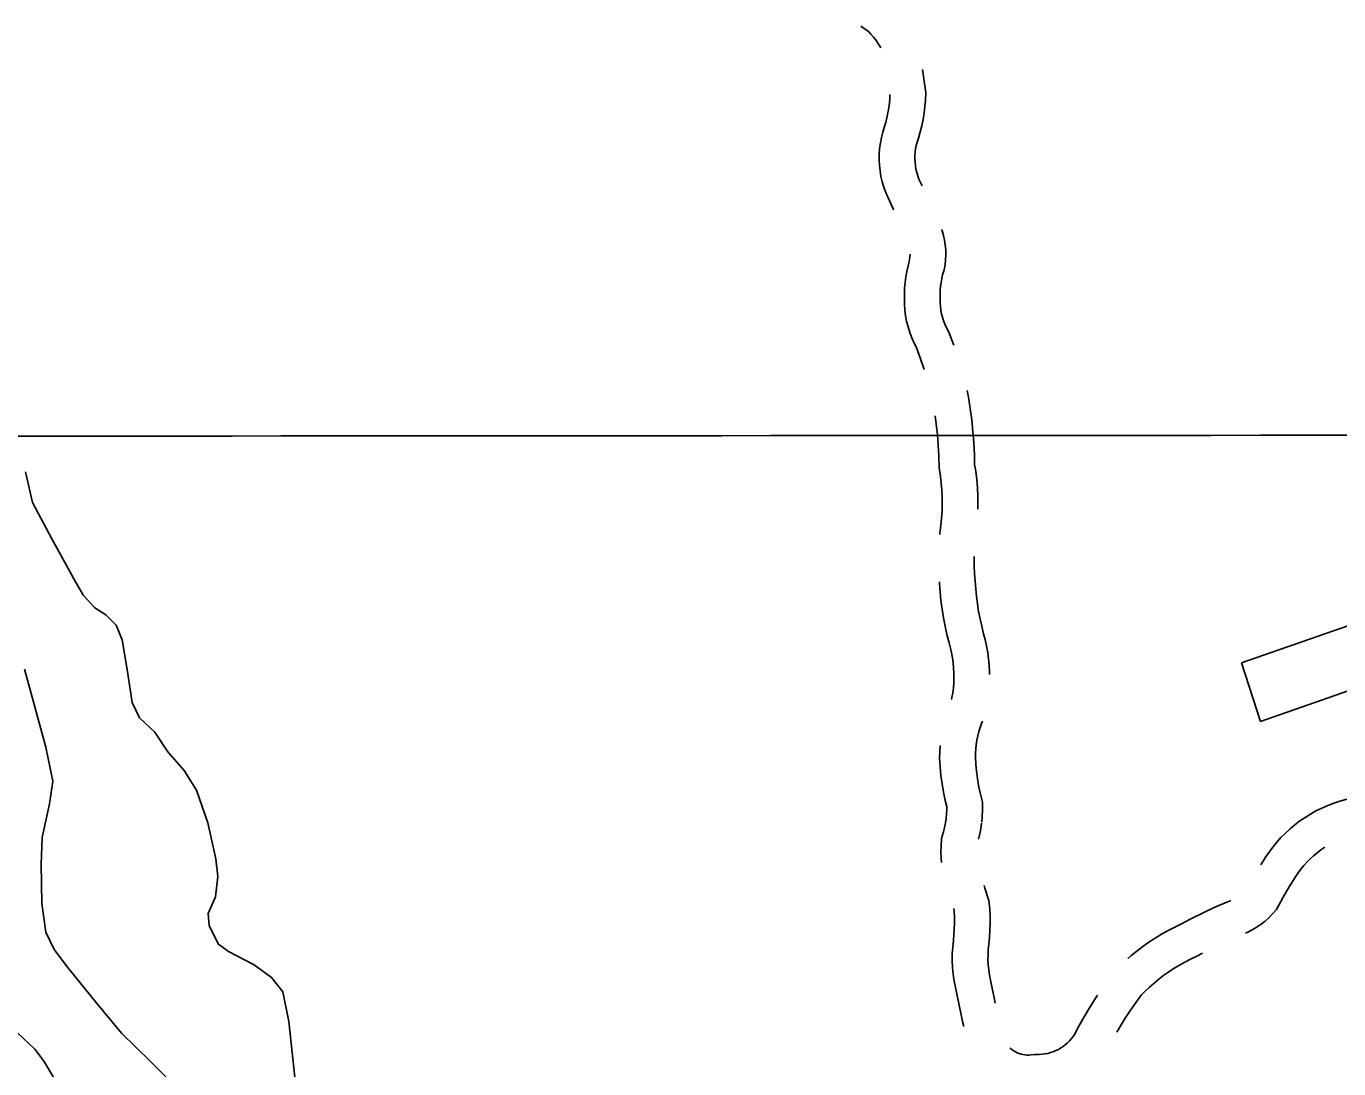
# Model space of a CAD drawing. Extents: x 3297772 to 3335630, y 634068 to 659439.
# Drawn here: x 3305936 to 3307038, y 648010 to 648885 of the extents above; entities that cross this region are included whole.
import ezdxf

# ---------------------------------------------------------------- set-up
doc = ezdxf.new("R2010")
doc.units = 0
for name, color, linetype in [('V-BLDG-OTLN', 7, 'Continuous'), ('V-GRID-MAJR', 7, 'Continuous'), ('V-ROAD-CNTR', 7, 'Continuous'), ('V-TOPO-SHOR', 7, 'Continuous')]:
    doc.layers.add(name, color=color, linetype=linetype)

msp = doc.modelspace()

# ---------------------------------------------------------------- linework, layer by layer
at = {"layer": 'V-BLDG-OTLN'}
msp.add_lwpolyline([(3306956.285, 648350.9670000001), (3307077.881, 648393.26), (3307101.324, 648325.858), (3307075.608, 648316.931), (3307069.161, 648335.4230000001), (3306972.44, 648301.698)], close=True, dxfattribs=at)
at = {"layer": 'V-GRID-MAJR'}
msp.add_spline([(3301875.511, 648538.54), (3307136.054, 648541.983), (3312396.597, 648546.191), (3317657.139, 648551.165), (3322917.681, 648556.903), (3328178.222, 648563.407), (3333438.761, 648570.676), (3333438.762, 648570.676)], degree=3, dxfattribs=at)
at = {"layer": 'V-ROAD-CNTR'}
for points in [[(3306636.6006893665, 648885.2154978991), (3306641.264956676, 648882.290973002), (3306642.9905184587, 648880.7539276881), (3306645.2169160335, 648878.5322487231), (3306647.3112939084, 648876.1884652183), (3306649.273637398, 648873.7262869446), (3306651.087717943, 648871.1623654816), (3306652.754783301, 648868.4969490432), (3306653.5659377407, 648867.0197452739)], [(3306688.366322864, 648849.0031674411), (3306689.604458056, 648841.1358011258), (3306691.154243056, 648829.6345248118), (3306690.9308320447, 648823.2513530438), (3306690.513314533, 648817.830414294), (3306689.866885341, 648812.4336928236), (3306688.993250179, 648807.0685318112), (3306687.8945687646, 648801.744848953), (3306686.5726384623, 648796.4718410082), (3306685.060933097, 648791.3670646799), (3306683.9654030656, 648788.0048241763), (3306683.2399374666, 648785.2170286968), (3306682.686284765, 648782.3994673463), (3306682.3062760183, 648779.552056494), (3306682.0991430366, 648776.6848200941), (3306682.068055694, 648773.8134111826), (3306682.211588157, 648770.9412430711), (3306682.529222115, 648768.0810176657), (3306683.0187269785, 648765.2487197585), (3306683.679205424, 648762.4568349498), (3306684.512283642, 648759.7014439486), (3306685.508421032, 648757.0010074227), (3306686.794155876, 648754.0817915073), (3306688.1312798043, 648751.1905817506)], [(3306661.075167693, 648827.9000680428), (3306660.9711679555, 648824.9286469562), (3306660.6506854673, 648820.767585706), (3306660.1551146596, 648816.6303071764), (3306659.4847498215, 648812.5134681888), (3306658.6414312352, 648808.427151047), (3306657.627361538, 648804.3821589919), (3306656.4110669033, 648800.2749353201), (3306655.1605969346, 648796.4371758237), (3306653.9780625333, 648791.8929713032), (3306653.071715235, 648787.2805326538), (3306652.449723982, 648782.619943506), (3306652.110856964, 648777.9291799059), (3306652.059944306, 648773.2265888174), (3306652.294411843, 648768.5347569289), (3306652.8127778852, 648763.8669823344), (3306653.6132730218, 648759.2352802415), (3306654.6967945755, 648754.6551650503), (3306656.055716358, 648750.1605560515), (3306657.681578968, 648745.7529925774), (3306659.449844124, 648741.7382084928), (3306664.168988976, 648731.5341897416), (3306664.384115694, 648731.0577575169)], [(3306704.494223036, 648714.7146353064), (3306704.9370186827, 648713.5007859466), (3306706.084050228, 648709.5586890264), (3306706.968599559, 648705.558472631), (3306707.589621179, 648701.5027136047), (3306707.939813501, 648697.417575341), (3306708.0240397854, 648693.3207562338), (3306707.836830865, 648689.2219355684), (3306707.3809140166, 648685.1503082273), (3306706.6108735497, 648680.8526688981), (3306705.396926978, 648676.6071427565), (3306704.6534042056, 648673.4115421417), (3306704.068887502, 648670.1775424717), (3306703.6450332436, 648666.9179402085), (3306703.3845736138, 648663.645102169), (3306703.288351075, 648660.3572269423), (3306703.3637738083, 648656.5530927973), (3306703.3692908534, 648652.9265552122), (3306703.5572149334, 648649.9059632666), (3306703.930918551, 648646.9086764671), (3306704.489590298, 648643.9278130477), (3306705.226450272, 648640.9911190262), (3306706.1398972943, 648638.1146024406), (3306707.233662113, 648635.289555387), (3306708.4949083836, 648632.535091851), (3306710.6216924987, 648628.5602214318), (3306714.659646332, 648617.6594338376)], [(3306678.0075939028, 648693.8123426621), (3306678.0099602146, 648693.6972437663), (3306677.9131691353, 648691.5780644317), (3306677.6770859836, 648689.4696917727), (3306677.3491264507, 648687.6393311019), (3306676.347073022, 648684.1348572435), (3306675.264595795, 648679.4824578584), (3306674.415112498, 648674.7824575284), (3306673.7989667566, 648670.0440597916), (3306673.4194263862, 648665.274897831), (3306673.279648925, 648660.4987730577), (3306673.364226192, 648656.2329072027), (3306673.3707091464, 648651.9714447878), (3306673.6727850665, 648647.1160367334), (3306674.275081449, 648642.2853235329), (3306675.170409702, 648637.5081869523), (3306676.3535497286, 648632.7928809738), (3306677.828102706, 648628.1493975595), (3306679.582337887, 648623.618444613), (3306681.6050916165, 648619.200908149), (3306683.2023075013, 648616.2157785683), (3306686.6081541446, 648607.0214161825), (3306689.985950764, 648597.1429007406)], [(3306726.1042184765, 648579.3746426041), (3306727.1025059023, 648573.8987689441), (3306728.5891420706, 648564.3538771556), (3306729.8287594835, 648554.7723637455), (3306730.8215209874, 648545.16351578), (3306731.565259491, 648535.5334563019), (3306732.0620882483, 648525.8874791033), (3306732.279248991, 648517.4337216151), (3306733.188437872, 648511.7805911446), (3306734.0404382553, 648504.8254859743), (3306734.6344905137, 648497.8456434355), (3306734.970210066, 648490.8455105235), (3306735.044108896, 648483.8370758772), (3306734.939903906, 648479.9299945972)], [(3306699.1231938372, 648558.2933852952), (3306700.0272405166, 648551.3056362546), (3306700.9404790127, 648542.46648422), (3306701.6247405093, 648533.6065436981), (3306702.081911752, 648524.7305208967), (3306702.340751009, 648514.654278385), (3306703.479562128, 648507.5734088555), (3306704.1955617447, 648501.7285140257), (3306704.6955094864, 648495.8543565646), (3306704.9777899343, 648489.9684894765), (3306705.039891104, 648484.0789241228), (3306704.8827821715, 648478.1882525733), (3306704.5064317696, 648472.3082342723), (3306703.896611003, 648466.2952703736), (3306703.1041037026, 648459.6290647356), (3306703.0242314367, 648458.7127600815)], [(3306731.979325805, 648440.059851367), (3306731.934438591, 648438.1828271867), (3306731.983605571, 648432.0536529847), (3306732.227796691, 648425.9210204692), (3306732.680574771, 648419.5589574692), (3306733.1441123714, 648412.9726591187), (3306733.7829029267, 648406.6323826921), (3306734.611515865, 648400.3136251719), (3306735.628531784, 648394.022882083), (3306736.8353629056, 648387.7654813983), (3306738.2278719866, 648381.5454207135), (3306739.846410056, 648375.2233650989), (3306741.1468093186, 648370.3297850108), (3306742.322195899, 648365.0168116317), (3306743.2758058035, 648359.6601000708), (3306744.003987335, 648354.2726857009), (3306744.511502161, 648348.8539193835), (3306744.787446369, 648343.4153304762), (3306744.8080711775, 648341.20847595)], [(3306702.6608881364, 648418.7693995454), (3306702.755425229, 648417.4410425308), (3306703.2498876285, 648410.4153408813), (3306703.9790970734, 648403.1776173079), (3306704.9244841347, 648395.9683748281), (3306706.0854682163, 648388.7871179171), (3306707.462637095, 648381.6465186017), (3306709.0521280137, 648374.5465792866), (3306710.8175899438, 648367.650634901), (3306711.9911906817, 648363.2342149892), (3306712.895804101, 648359.1451883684), (3306713.630194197, 648355.0198999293), (3306714.192012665, 648350.8633142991), (3306714.582497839, 648346.6940806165), (3306714.7945536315, 648342.5146695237), (3306714.833728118, 648338.322999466), (3306714.697981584, 648334.1357409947), (3306714.38805058, 648329.9542842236), (3306713.90539002, 648325.7938371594), (3306713.248539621, 648321.6624566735), (3306712.9167165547, 648320.0227990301)], [(3306738.9310800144, 648301.8760538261), (3306738.164658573, 648300.061650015), (3306736.9056095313, 648296.6276521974), (3306735.814114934, 648293.1395425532), (3306734.893424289, 648289.6043907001), (3306734.144881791, 648286.0277428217), (3306733.568315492, 648282.4129228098), (3306733.166370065, 648278.7837392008), (3306732.9428130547, 648275.1367569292), (3306732.895819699, 648271.6488941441), (3306733.2302651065, 648265.8456957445), (3306733.8022625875, 648259.8030556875), (3306734.596003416, 648253.7849237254), (3306735.6114377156, 648247.7995433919), (3306736.847558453, 648241.851858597), (3306738.7812103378, 648233.996321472), (3306738.8501408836, 648227.3276578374), (3306738.6350244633, 648222.0198939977), (3306738.181435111, 648217.1085413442)], [(3306703.268381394, 648281.3610457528), (3306703.2676299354, 648281.3542607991), (3306702.9551869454, 648276.2572430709), (3306702.8841803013, 648270.987105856), (3306703.3117348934, 648263.5683042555), (3306703.9877374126, 648256.4269443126), (3306704.925996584, 648249.3130762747), (3306706.1265622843, 648242.236456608), (3306707.586441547, 648235.212141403), (3306708.8187896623, 648230.2056785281), (3306708.8438591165, 648227.7803421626), (3306708.690975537, 648224.0081060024), (3306708.3085648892, 648219.8674586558)], [(3306972.5965928, 648181.2299142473), (3306976.5948196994, 648187.6324459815), (3306979.50859725, 648191.9429759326), (3306982.6651851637, 648196.1778727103), (3306986.0194830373, 648200.2641221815), (3306989.558585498, 648204.1880098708), (3306993.2805958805, 648207.948070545), (3306997.1732754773, 648211.5260620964), (3307001.2223857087, 648214.9166306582), (3307005.431875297, 648218.1218843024), (3307009.7871858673, 648221.1241558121), (3307014.2703427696, 648223.9190753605), (3307018.942166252, 648226.5373500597), (3307023.8607828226, 648228.9462555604), (3307028.7969257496, 648231.0965642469), (3307033.81835302, 648233.0318229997), (3307038.921191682, 648234.7433977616), (3307044.0959792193, 648236.2337821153), (3307049.3302530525, 648237.493927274), (3307051.1974397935, 648237.8581091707)], [(3306708.396749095, 648220.6162492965), (3306707.8068787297, 648216.500874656), (3306707.077243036, 648212.7902986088), (3306706.16257232, 648209.1191316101), (3306704.44486662, 648203.4824641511), (3306704.0191841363, 648196.9993347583), (3306703.9440450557, 648191.8558298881), (3306704.1296939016, 648186.7140618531), (3306704.440767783, 648183.1696064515)], [(3306738.093250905, 648216.3597507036), (3306737.3931212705, 648211.475125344), (3306736.368756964, 648206.2657013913), (3306735.4985907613, 648202.7731598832)], [(3306959.862365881, 648123.9706014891), (3306962.331750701, 648125.0806535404), (3306966.025039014, 648127.0246931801), (3306969.5777936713, 648129.1908187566), (3306972.9899532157, 648131.565332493), (3306976.257283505, 648134.1547078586), (3306979.3546414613, 648136.9406571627), (3306982.2722378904, 648139.9084017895), (3306985.7421571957, 648143.9051075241), (3306991.4329204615, 648154.2395880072), (3306996.494533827, 648162.8606585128), (3307001.753180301, 648171.2815540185), (3307003.97540275, 648174.5690240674), (3307006.2988148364, 648177.6861272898), (3307008.764516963, 648180.6898778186), (3307011.3694145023, 648183.5779901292), (3307014.1034041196, 648186.3399294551), (3307016.9647245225, 648188.9699379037), (3307019.949614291, 648191.4693693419), (3307023.0421247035, 648193.8241156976), (3307026.244814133, 648196.031844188), (3307026.401856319, 648196.1297484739)], [(3306740.2407576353, 648163.8455623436), (3306740.8897136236, 648161.8664847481), (3306744.295428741, 648151.4887485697), (3306744.928932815, 648144.1258096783), (3306745.224069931, 648138.2076497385), (3306745.3022434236, 648132.2818788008), (3306745.1679457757, 648126.3595726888), (3306744.817760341, 648120.4438615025), (3306744.2701511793, 648114.7142867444), (3306743.755995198, 648110.0170709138), (3306743.5125031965, 648105.787242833), (3306743.487951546, 648101.5457335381), (3306743.678393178, 648097.3111580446), (3306744.0878982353, 648093.0917330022), (3306744.7117656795, 648088.8998855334), (3306745.621624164, 648084.3928267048), (3306748.653547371, 648069.618548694), (3306749.586512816, 648065.1951702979)], [(3306860.8099680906, 648102.5491279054), (3306863.5738998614, 648104.9764146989), (3306868.454235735, 648108.9663378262), (3306873.4766875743, 648112.7801665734), (3306878.631070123, 648116.413153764), (3306883.911606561, 648119.8574093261), (3306889.3055860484, 648123.1119262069), (3306894.822331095, 648126.176906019), (3306900.438735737, 648129.0386499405), (3306905.5333072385, 648131.4111840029), (3306914.534593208, 648136.2308164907), (3306924.234212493, 648141.0801059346), (3306934.065397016, 648145.6539836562), (3306944.151778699, 648150.0102807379), (3306947.0751402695, 648151.1141467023), (3306947.542212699, 648151.3241077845)], [(3306714.7709897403, 648144.6732986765), (3306714.9930671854, 648142.0921903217), (3306715.233930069, 648137.2623502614), (3306715.2977565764, 648132.4241211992), (3306715.1880542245, 648127.5864273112), (3306714.9022396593, 648122.7581384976), (3306714.4258488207, 648117.7737132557), (3306713.850004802, 648112.5129290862), (3306713.517496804, 648106.7367571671), (3306713.4840484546, 648100.9582664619), (3306713.743606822, 648095.1868419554), (3306714.302101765, 648089.4322669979), (3306715.1522343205, 648083.7201144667), (3306716.2243758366, 648078.4091732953), (3306719.282452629, 648063.5074513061), (3306722.424633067, 648048.6097365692), (3306723.0542147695, 648045.6968141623)], [(3306851.5505643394, 648040.9617685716), (3306854.376886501, 648045.7252841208), (3306858.700312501, 648052.615026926), (3306863.1919900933, 648059.3994312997), (3306867.847350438, 648066.0705837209), (3306872.1286998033, 648071.8949531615), (3306875.2296565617, 648075.036460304), (3306879.0379647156, 648078.6306248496), (3306882.9721001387, 648082.0855853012), (3306887.025764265, 648085.3996621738), (3306891.1953124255, 648088.5658334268), (3306895.4729298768, 648091.580846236), (3306899.8603934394, 648094.4425906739), (3306904.344413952, 648097.1480737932), (3306908.921668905, 648099.691093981), (3306913.585264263, 648102.0673500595), (3306918.9566927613, 648104.5688159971), (3306923.654973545, 648107.084455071)], [(3306761.746492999, 648027.7457731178), (3306762.4405138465, 648027.1015689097), (3306763.7493359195, 648026.0514885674), (3306765.1189286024, 648025.1106796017), (3306766.5675019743, 648024.2661818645), (3306768.066946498, 648023.531796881), (3306769.616362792, 648022.9122709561), (3306771.209292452, 648022.4053749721), (3306772.8277362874, 648022.0211444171), (3306774.4824506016, 648021.7542160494), (3306776.146160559, 648021.6098072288), (3306777.8172297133, 648021.5887306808), (3306779.4840642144, 648021.6897874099), (3306782.6676050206, 648022.1215913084), (3306786.5339287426, 648022.1307886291), (3306788.9150086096, 648022.2926509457), (3306791.2884925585, 648022.6086410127), (3306793.6336540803, 648023.0771046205), (3306795.943380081, 648023.6964923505), (3306798.203136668, 648024.4620425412), (3306800.410219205, 648025.3749753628), (3306802.5593159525, 648026.4310093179), (3306804.6286721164, 648027.6192751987), (3306806.613857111, 648028.9398948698), (3306808.5173254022, 648030.3915118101), (3306810.3185990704, 648031.9597212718), (3306812.0160771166, 648033.6429825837), (3306813.600821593, 648035.4323018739), (3306815.0619557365, 648037.3161719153), (3306816.2177079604, 648039.0252619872), (3306819.8999499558, 648045.9877099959), (3306824.239829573, 648053.7243800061), (3306828.7671134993, 648061.3547158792), (3306833.483687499, 648068.870973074), (3306835.459263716, 648071.8549601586)], [(3305968.4800940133, 647982.2836280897), (3305966.4910468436, 647986.0943966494), (3305963.681096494, 647991.9878078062), (3305960.7474113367, 647998.7471769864), (3305957.6408183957, 648004.6332318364), (3305954.432560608, 648010.1537773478), (3305951.007117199, 648015.5410354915), (3305947.3622491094, 648020.7888937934), (3305942.933379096, 648026.6432348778), (3305928.799000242, 648039.9637863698), (3305913.0725900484, 648053.3323377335), (3305907.564097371, 648059.9072514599)]]:
    msp.add_lwpolyline(points, dxfattribs=at)
at = {"layer": 'V-TOPO-SHOR'}
for points in [[(3305935.167, 648511.245), (3305941.079, 648485.344), (3305957.324, 648455.083), (3305976.985, 648418.77), (3305983.8310000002, 648407.5260000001), (3305993.268, 648397.133), (3306002.7260000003, 648391.05), (3306011.309, 648382.385), (3306016.4250000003, 648370.2880000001), (3306020.619, 648345.259), (3306024.799, 648317.642), (3306030.775, 648304.678), (3306043.653, 648292.544), (3306054.786, 648276.104), (3306068.512, 648260.517), (3306078.7830000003, 648244.082), (3306088.1380000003, 648216.442), (3306094.894, 648186.226), (3306096.549, 648171.558), (3306094.7430000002, 648154.318), (3306088.64, 648140.547), (3306089.455, 648130.1950000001), (3306097.1410000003, 648114.636), (3306105.736, 648108.557), (3306127.242, 648097.2440000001), (3306141.855, 648086.826), (3306151.284, 648074.708), (3306156.338, 648049.675), (3306161.292, 648003.081)], [(3306063.789, 647992.333), (3306039.758, 648016.594), (3306015.723, 648039.992), (3305994.284, 648065.9670000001), (3305970.2770000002, 648095.4010000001), (3305959.136, 648110.116), (3305952.306, 648124.808), (3305948.972, 648148.973), (3305948.2660000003, 648181.747), (3305949.232, 648204.164), (3305955.4050000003, 648232.595), (3305958.082, 648251.555), (3305952.179, 648280.041), (3305934.38, 648345.669)]]:
    msp.add_lwpolyline(points, dxfattribs=at)

doc.saveas('drawing.dxf')
